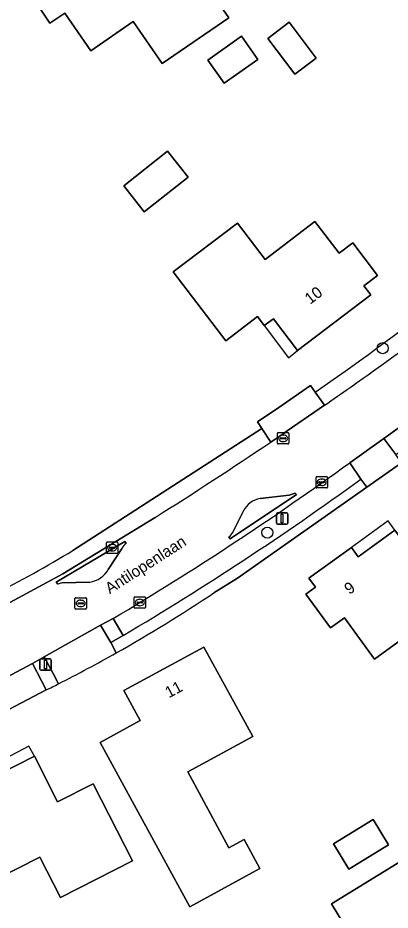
# Model space of a CAD drawing. Extents: x 162661 to 163484, y 380247 to 381230.
# Drawn here: x 163198 to 163230.7, y 380935.8 to 381014.2 of the extents above; entities that cross this region are included whole.
import ezdxf

# ---------------------------------------------------------------- set-up
doc = ezdxf.new("R2010")
doc.units = 0
for name, color, linetype in [('IMGEO_Berm_groen', 7, 'Continuous'), ('IMGEO_Boom', 7, 'Continuous'), ('IMGEO_Erf', 7, 'Continuous'), ('IMGEO_Groenvoorziening', 7, 'Continuous'), ('IMGEO_Kolk', 7, 'Continuous'), ('IMGEO_Lichtmast', 7, 'Continuous'), ('IMGEO_Openbare_ruimte_label', 7, 'Continuous'), ('IMGEO_Pand', 7, 'Continuous'), ('IMGEO_Pand_nummerreeks', 7, 'Continuous'), ('IMGEO_Pand_overbouw', 7, 'Continuous'), ('IMGEO_Parkeervlak_halfverhard', 7, 'Continuous'), ('IMGEO_Parkeervlak_open', 7, 'Continuous'), ('IMGEO_Rijbaan_lokaal_gesloten', 7, 'Continuous'), ('IMGEO_Rijbaan_lokaal_open', 7, 'Continuous'), ('IMGEO_Rioolput', 7, 'Continuous'), ('IMGEO_Voetpad_halfverhard', 7, 'Continuous'), ('IMGEO_Voetpad_open', 7, 'Continuous')]:
    doc.layers.add(name, color=color, linetype=linetype)

msp = doc.modelspace()

# ---------------------------------------------------------------- linework, layer by layer
at = {"layer": 'IMGEO_Berm_groen'}
for points in [[(163220.253, 380976.891), (163219.461, 380978.08), (163202.875, 380967.361)], [(163188.618, 380960.055), (163189.407, 380958.507), (163189.459, 380958.535), (163189.512, 380958.562), (163201.978, 380965.301), (163210.08, 380970.25)]]:
    msp.add_lwpolyline(points, dxfattribs=at)
for centre, radius, start, end in [((162984.699, 381326.611), 421.651, 302.31132, 303.9622), ((163142.661, 381067.299), 116.676, 293.19634, 301.0694)]:
    msp.add_arc(centre, radius, start, end, dxfattribs=at)
at = {"layer": 'IMGEO_Boom'}
for centre in [(163230.072, 380985.135), (163219.948, 380968.927)]:
    msp.add_circle(centre, 0.489, dxfattribs=at)
at = {"layer": 'IMGEO_Erf'}
for points in [[(163216.549, 381014.172), (163210.72, 381010.136), (163208.153, 381013.844), (163204.436, 381011.271), (163202.152, 381014.57), (163200.83, 381013.694), (163198.84, 381016.694), (163200.116, 381017.54), (163199.546, 381018.361), (163203.321, 381020.977), (163203.891, 381020.155), (163206.772, 381022.138), (163209.333, 381018.435), (163212.214, 381020.433)], [(163219.991, 381012.346), (163221.872, 381013.775), (163224.243, 381010.614), (163222.354, 381009.197)], [(163216.143, 381008.407), (163214.704, 381010.446), (163217.663, 381012.533), (163219.101, 381010.493)], [(163212.983, 381000.163), (163209.133, 380997.114), (163207.332, 380999.388), (163211.182, 381002.437)], [(163224.127, 380996.263), (163226.243, 380993.477), (163227.446, 380994.39), (163229.622, 380991.525), (163228.421, 380990.613), (163229.026, 380989.817), (163222.587, 380984.931), (163220.472, 380987.722), (163219.676, 380987.115), (163219.073, 380987.913), (163216.292, 380985.792), (163211.684, 380991.836), (163217.329, 380996.122), (163219.748, 380992.938)], [(163226.706, 380961.456), (163225.486, 380960.567), (163223.337, 380963.514), (163224.177, 380964.127), (163223.596, 380964.942), (163227.345, 380967.613), (163227.926, 380966.798), (163231.134, 380969.14), (163233.784, 380965.501), (163236.613, 380967.562), (163241.088, 380961.418), (163235.357, 380957.243), (163233.007, 380960.468), (163229.362, 380957.812)], [(163205.261, 380950.502), (163208.777, 380952.423), (163207.333, 380955.052), (163214.358, 380958.88), (163218.665, 380951.024), (163212.97, 380947.901), (163216.572, 380941.241), (163217.898, 380941.962), (163219.289, 380939.406), (163213.123, 380936.051)], [(163201.769, 380936.873), (163199.961, 380940.43), (163195.941, 380938.385), (163193.897, 380942.405), (163192.551, 380941.721), (163190.919, 380944.929), (163192.265, 380945.614), (163191.83, 380946.47), (163195.872, 380948.528), (163196.308, 380947.669), (163199.488, 380949.289), (163201.527, 380945.276), (163204.647, 380946.861), (163208.09, 380940.085)], [(163225.745, 380941.588), (163229.224, 380943.717), (163230.581, 380941.499), (163227.102, 380939.371)], [(163231.728, 380940.088), (163235.761, 380933.498), (163232.692, 380931.62), (163231.859, 380931.111), (163233.716, 380928.076), (163226.705, 380923.95), (163226.186, 380924.788), (163224.892, 380924.007), (163223.014, 380927.064), (163224.165, 380927.771), (163222.383, 380930.795), (163227.17, 380933.724), (163225.579, 380936.326)]]:
    msp.add_lwpolyline(points, close=True, dxfattribs=at)
for points in [[(163258.666, 380995.7), (163257.344, 380994.624), (163254.999, 380992.715), (163254.038, 380991.932), (163248.395, 380987.338), (163237.811, 380979.548), (163237.042, 380978.982), (163231.716, 380975.062), (163228.687, 380972.923), (163217.335, 380964.914), (163215.257, 380963.648)], [(163202.875, 380967.361), (163219.461, 380978.08), (163219.083, 380978.649), (163220.946, 380979.931), (163223.746, 380981.856), (163224.153, 380981.276)], [(163200.525, 380955.104), (163197.229, 380953.39)]]:
    msp.add_lwpolyline(points, dxfattribs=at)
for centre, radius, start, end in [((163058.673, 381218.917), 289.58, 304.85117, 310.88892), ((163142.661, 381067.299), 116.676, 293.19634, 301.0694), ((163142.17, 381072.696), 131.275, 299.43207, 303.83135), ((163141.859, 381073.269), 131.927, 296.93, 299.42718), ((163139.625, 381077.807), 136.985, 296.39591, 296.9032)]:
    msp.add_arc(centre, radius, start, end, dxfattribs=at)
at = {"layer": 'IMGEO_Groenvoorziening'}
for points in [[(163224.153, 380981.276), (163224.966, 380980.12)], [(163217.335, 380964.914), (163228.687, 380972.923), (163228.141, 380973.618)], [(163216.666, 380968.378), (163222.515, 380972.277), (163222.389, 380972.406), (163222.05, 380972.286), (163221.848, 380972.215), (163219.303, 380971.933)], [(163217.859, 380970.835), (163216.88, 380968.912)], [(163216.574, 380968.555), (163216.666, 380968.378)], [(163207.415, 380968.138), (163201.394, 380964.568), (163201.534, 380964.395)], [(163205.98, 380965.691), (163207.185, 380967.565)], [(163207.548, 380967.962), (163207.415, 380968.138)], [(163201.884, 380964.519), (163204.349, 380964.591)], [(163215.257, 380963.648), (163217.335, 380964.914)], [(163207.291, 380959.904), (163206.186, 380959.274), (163206.677, 380958.363)], [(163200.342, 380958.007), (163199.324, 380957.433), (163200.108, 380955.914), (163200.525, 380955.104)], [(163201.609, 380955.648), (163201.155, 380956.493), (163200.342, 380958.007)]]:
    msp.add_lwpolyline(points, dxfattribs=at)
for centre, radius, start, end in [((163058.673, 381218.917), 289.58, 304.85117, 310.88892), ((163002.35, 381300.051), 389.773, 305.63961, 309.66302), ((162993.378, 381314.308), 406.589, 304.72145, 305.49645), ((163072.557, 381187.453), 264.447, 300.63024, 306.03926), ((163219.665, 380969.958), 2.008, 100.3924, 154.10543), ((163215.926, 380969.42), 1.081, 306.83858, 331.95883), ((163208.095, 380967.097), 1.024, 122.32825, 152.7948), ((163204.077, 380966.753), 2.179, 277.16514, 330.8289), ((163202.741, 380961.543), 3.097, 106.072, 112.94501), ((163142.17, 381072.696), 131.275, 299.43207, 303.83135), ((163139.625, 381077.807), 136.985, 296.39591, 296.9032)]:
    msp.add_arc(centre, radius, start, end, dxfattribs=at)
at = {"layer": 'IMGEO_Kolk'}
for p, q in [((163220.827, 380976.791), (163220.827, 380977.643)), ((163220.902, 380977.717), (163221.754, 380977.717)), ((163221.828, 380977.643), (163221.828, 380976.791)), ((163221.086, 380977.211), (163221.086, 380977.223)), ((163221.524, 380977.174), (163221.126, 380977.174)), ((163221.129, 380977.26), (163221.527, 380977.26)), ((163221.338, 380976.937), (163221.313, 380976.937)), ((163221.315, 380977.497), (163221.34, 380977.497)), ((163221.57, 380977.223), (163221.57, 380977.211)), ((163221.754, 380976.717), (163220.902, 380976.717)), ((163224.22, 380972.928), (163224.22, 380973.78)), ((163224.295, 380973.854), (163225.147, 380973.854)), ((163225.221, 380973.78), (163225.221, 380972.928)), ((163224.479, 380973.348), (163224.479, 380973.36)), ((163224.917, 380973.311), (163224.519, 380973.311)), ((163224.522, 380973.397), (163224.92, 380973.397)), ((163224.731, 380973.074), (163224.706, 380973.074)), ((163224.708, 380973.634), (163224.733, 380973.634)), ((163224.963, 380973.36), (163224.963, 380973.348)), ((163225.147, 380972.854), (163224.295, 380972.854)), ((163205.816, 380967.182), (163205.816, 380968.034)), ((163205.891, 380968.108), (163206.743, 380968.108)), ((163206.075, 380967.602), (163206.075, 380967.614)), ((163206.513, 380967.565), (163206.115, 380967.565)), ((163206.118, 380967.651), (163206.516, 380967.651)), ((163206.304, 380967.888), (163206.329, 380967.888)), ((163206.559, 380967.614), (163206.559, 380967.602)), ((163206.817, 380968.034), (163206.817, 380967.182)), ((163206.743, 380967.108), (163205.891, 380967.108)), ((163206.327, 380967.328), (163206.302, 380967.328)), ((163208.24, 380962.364), (163208.24, 380963.216)), ((163208.315, 380963.29), (163209.167, 380963.29)), ((163208.499, 380962.784), (163208.499, 380962.796)), ((163208.937, 380962.747), (163208.539, 380962.747)), ((163208.542, 380962.833), (163208.94, 380962.833)), ((163208.728, 380963.07), (163208.753, 380963.07)), ((163208.983, 380962.796), (163208.983, 380962.784)), ((163209.241, 380963.216), (163209.241, 380962.364)), ((163209.167, 380962.29), (163208.315, 380962.29)), ((163208.751, 380962.51), (163208.726, 380962.51))]:
    msp.add_line(p, q, dxfattribs=at)
for points in [[(163220.827, 380976.791), (163220.827, 380977.643)], [(163220.902, 380977.717), (163221.754, 380977.717)], [(163221.828, 380977.643), (163221.828, 380976.791)], [(163221.754, 380976.717), (163220.902, 380976.717)], [(163224.22, 380972.928), (163224.22, 380973.78)], [(163224.295, 380973.854), (163225.147, 380973.854)], [(163225.221, 380973.78), (163225.221, 380972.928)], [(163225.147, 380972.854), (163224.295, 380972.854)], [(163205.816, 380967.182), (163205.816, 380968.034)], [(163205.891, 380968.108), (163206.743, 380968.108)], [(163206.817, 380968.034), (163206.817, 380967.182)], [(163206.743, 380967.108), (163205.891, 380967.108)], [(163208.24, 380962.364), (163208.24, 380963.216)], [(163208.315, 380963.29), (163209.167, 380963.29)], [(163209.241, 380963.216), (163209.241, 380962.364)], [(163209.167, 380962.29), (163208.315, 380962.29)]]:
    msp.add_lwpolyline(points, dxfattribs=at)
for centre, radius, start, end in [((163220.904, 380977.641), 0.0765, 91.55205, 178.44795), ((163220.904, 380977.641), 0.0765, 91.55205, 178.44795), ((163221.752, 380977.641), 0.0765, 1.55205, 88.44795), ((163221.752, 380977.641), 0.0765, 1.55205, 88.44795), ((163221.126, 380977.22), 0.0403, 85.87752, 175.75265), ((163221.123, 380977.21), 0.0366, 178.93798, 274.71019), ((163221.527, 380977.217), 0.043, 264.86636, 352.45326), ((163221.531, 380977.222), 0.0386, 1.73085, 96.63898), ((163220.904, 380976.793), 0.0765, 181.55205, 268.44795), ((163220.904, 380976.793), 0.0765, 181.55205, 268.44795), ((163221.752, 380976.793), 0.0765, 271.55205, 358.44795), ((163221.752, 380976.793), 0.0765, 271.55205, 358.44795), ((163224.297, 380973.778), 0.0765, 91.55205, 178.44795), ((163224.297, 380973.778), 0.0765, 91.55205, 178.44795), ((163225.145, 380973.778), 0.0765, 1.55205, 88.44795), ((163225.145, 380973.778), 0.0765, 1.55205, 88.44795), ((163224.519, 380973.357), 0.0403, 85.87752, 175.75265), ((163224.516, 380973.347), 0.0366, 178.93798, 274.71019), ((163224.92, 380973.354), 0.043, 264.86636, 352.45326), ((163224.924, 380973.359), 0.0386, 1.73085, 96.63898), ((163224.297, 380972.93), 0.0765, 181.55205, 268.44795), ((163224.297, 380972.93), 0.0765, 181.55205, 268.44795), ((163225.145, 380972.93), 0.0765, 271.55205, 358.44795), ((163225.145, 380972.93), 0.0765, 271.55205, 358.44795), ((163205.893, 380968.032), 0.0765, 91.55205, 178.44795), ((163205.893, 380968.032), 0.0765, 91.55205, 178.44795), ((163206.115, 380967.611), 0.0403, 85.87752, 175.75265), ((163206.112, 380967.601), 0.0366, 178.93798, 274.71019), ((163206.516, 380967.608), 0.043, 264.86636, 352.45326), ((163206.52, 380967.613), 0.0386, 1.73085, 96.63898), ((163206.741, 380968.032), 0.0765, 1.55205, 88.44795), ((163206.741, 380968.032), 0.0765, 1.55205, 88.44795), ((163205.893, 380967.184), 0.0765, 181.55205, 268.44795), ((163205.893, 380967.184), 0.0765, 181.55205, 268.44795), ((163206.741, 380967.184), 0.0765, 271.55205, 358.44795), ((163206.741, 380967.184), 0.0765, 271.55205, 358.44795), ((163208.317, 380963.214), 0.0765, 91.55205, 178.44795), ((163208.317, 380963.214), 0.0765, 91.55205, 178.44795), ((163208.539, 380962.793), 0.0403, 85.87752, 175.75265), ((163208.536, 380962.783), 0.0366, 178.93798, 274.71019), ((163208.94, 380962.79), 0.043, 264.86636, 352.45326), ((163208.944, 380962.795), 0.0386, 1.73085, 96.63898), ((163209.165, 380963.214), 0.0765, 1.55205, 88.44795), ((163209.165, 380963.214), 0.0765, 1.55205, 88.44795), ((163208.317, 380962.366), 0.0765, 181.55205, 268.44795), ((163208.317, 380962.366), 0.0765, 181.55205, 268.44795), ((163209.165, 380962.366), 0.0765, 271.55205, 358.44795), ((163209.165, 380962.366), 0.0765, 271.55205, 358.44795)]:
    msp.add_arc(centre, radius, start, end, dxfattribs=at)
for centre, major_axis, ratio, start_param, end_param in [((163221.314, 380977.217), (-0.387, 0.002), 0.722429, 4.712389, 7.853982), ((163221.339, 380977.217), (-0.39, 0.002), 0.717154, 1.570796, 4.712389), ((163224.707, 380973.354), (-0.387, 0.002), 0.722429, 4.712389, 7.853982), ((163224.732, 380973.354), (-0.39, 0.002), 0.717154, 1.570796, 4.712389), ((163206.303, 380967.608), (-0.387, 0.002), 0.722429, 4.712389, 7.853982), ((163206.328, 380967.608), (-0.39, 0.002), 0.717154, 1.570796, 4.712389), ((163208.727, 380962.79), (-0.387, 0.002), 0.722429, 4.712389, 7.853982), ((163208.752, 380962.79), (-0.39, 0.002), 0.717154, 1.570796, 4.712389)]:
    msp.add_ellipse(centre, major_axis=major_axis, ratio=ratio, start_param=start_param, end_param=end_param, dxfattribs=at)
at = {"layer": 'IMGEO_Lichtmast'}
for p, q in [((163220.845, 380970.662), (163221.635, 380970.662)), ((163221.635, 380970.662), (163220.845, 380970.662)), ((163220.745, 380969.762), (163220.745, 380970.562)), ((163220.745, 380970.562), (163220.745, 380969.762)), ((163221.735, 380970.562), (163221.735, 380969.762)), ((163221.735, 380969.762), (163221.735, 380970.562)), ((163221.635, 380969.662), (163220.845, 380969.662)), ((163220.845, 380969.662), (163221.635, 380969.662)), ((163199.968, 380956.938), (163199.968, 380957.738)), ((163199.968, 380957.738), (163199.968, 380956.938)), ((163200.068, 380957.838), (163200.858, 380957.838)), ((163200.858, 380957.838), (163200.068, 380957.838)), ((163200.958, 380957.738), (163200.958, 380956.938)), ((163200.958, 380956.938), (163200.958, 380957.738)), ((163200.858, 380956.838), (163200.068, 380956.838)), ((163200.068, 380956.838), (163200.858, 380956.838))]:
    msp.add_line(p, q, dxfattribs=at)
for points in [[(163221.165, 380970.537), (163221.315, 380970.537), (163221.315, 380969.787), (163221.165, 380969.787), (163221.165, 380970.537)], [(163200.388, 380957.713), (163200.538, 380957.713), (163200.538, 380956.963), (163200.388, 380956.963), (163200.388, 380957.713)]]:
    msp.add_lwpolyline(points, dxfattribs=at)
for centre, start, end in [((163220.845, 380970.562), 90, 180), ((163220.845, 380970.562), 90, 180), ((163221.635, 380970.562), 0, 90), ((163221.635, 380970.562), 360, 90), ((163220.845, 380969.762), 180, 270), ((163220.845, 380969.762), 180, 270), ((163221.635, 380969.762), 270, 0), ((163221.635, 380969.762), 270, 0), ((163200.068, 380957.738), 90, 180), ((163200.068, 380957.738), 90, 180), ((163200.858, 380957.738), 0, 90), ((163200.858, 380957.738), 360, 90), ((163200.068, 380956.938), 180, 270), ((163200.068, 380956.938), 180, 270), ((163200.858, 380956.938), 270, 0), ((163200.858, 380956.938), 270, 0)]:
    msp.add_arc(centre, 0.1, start, end, dxfattribs=at)
at = {"layer": 'IMGEO_Pand'}
for points in [[(163212.214, 381020.433), (163209.333, 381018.435), (163206.772, 381022.138), (163203.891, 381020.155), (163203.321, 381020.977), (163199.546, 381018.361), (163200.116, 381017.54), (163198.84, 381016.694), (163200.83, 381013.694), (163202.152, 381014.57), (163204.436, 381011.271), (163208.153, 381013.844), (163210.72, 381010.136), (163216.549, 381014.172)], [(163219.991, 381012.346), (163222.354, 381009.197), (163224.243, 381010.614), (163221.872, 381013.775)], [(163216.143, 381008.407), (163219.101, 381010.493), (163217.663, 381012.533), (163214.704, 381010.446)], [(163207.332, 380999.388), (163209.133, 380997.114), (163212.983, 381000.163), (163211.182, 381002.437)], [(163219.676, 380987.115), (163220.472, 380987.722), (163222.587, 380984.931), (163229.026, 380989.817), (163228.421, 380990.613), (163229.622, 380991.525), (163227.446, 380994.39), (163226.243, 380993.477), (163224.127, 380996.263), (163219.748, 380992.938), (163217.329, 380996.122), (163211.684, 380991.836), (163216.292, 380985.792), (163219.073, 380987.913)], [(163223.596, 380964.942), (163224.177, 380964.127), (163223.337, 380963.514), (163225.486, 380960.567), (163226.706, 380961.456), (163229.362, 380957.812), (163233.007, 380960.468), (163235.357, 380957.243), (163241.088, 380961.418), (163236.613, 380967.562), (163233.784, 380965.501), (163231.134, 380969.14), (163227.926, 380966.798), (163227.345, 380967.613)], [(163207.333, 380955.052), (163208.777, 380952.423), (163205.261, 380950.502), (163213.123, 380936.051), (163219.289, 380939.406), (163217.898, 380941.962), (163216.572, 380941.241), (163212.97, 380947.901), (163218.665, 380951.024), (163214.358, 380958.88)], [(163195.872, 380948.528), (163191.83, 380946.47), (163192.265, 380945.614), (163190.919, 380944.929), (163192.551, 380941.721), (163193.897, 380942.405), (163195.941, 380938.385), (163199.961, 380940.43), (163201.769, 380936.873), (163208.09, 380940.085), (163204.647, 380946.861), (163201.527, 380945.276), (163199.488, 380949.289), (163196.308, 380947.669)], [(163225.745, 380941.588), (163227.102, 380939.371), (163230.581, 380941.499), (163229.224, 380943.717)], [(163233.716, 380928.076), (163231.859, 380931.111), (163232.692, 380931.62), (163235.761, 380933.498), (163231.728, 380940.088), (163225.579, 380936.326), (163227.17, 380933.724), (163222.383, 380930.795), (163224.165, 380927.771), (163223.014, 380927.064), (163224.892, 380924.007), (163226.186, 380924.788), (163226.705, 380923.95)]]:
    msp.add_lwpolyline(points, close=True, dxfattribs=at)
at = {"layer": 'IMGEO_Pand_overbouw'}
for points in [[(163219.676, 380987.115), (163221.791, 380984.29), (163222.587, 380984.931), (163220.472, 380987.722)], [(163231.134, 380969.14), (163230.554, 380969.955), (163227.345, 380967.613), (163227.926, 380966.798)], [(163195.872, 380948.528), (163196.308, 380947.669), (163199.488, 380949.289), (163199, 380950.173)]]:
    msp.add_lwpolyline(points, close=True, dxfattribs=at)
at = {"layer": 'IMGEO_Parkeervlak_halfverhard'}
msp.add_lwpolyline([(163236.566, 380979.628), (163235.565, 380981.053), (163230.185, 380977.209), (163231.219, 380975.805)], close=True, dxfattribs=at)
for points in [[(163228.141, 380973.618), (163227.177, 380975.076)], [(163206.407, 380961.386), (163207.291, 380959.904)]]:
    msp.add_lwpolyline(points, dxfattribs=at)
for centre, radius, start, end in [((163068.723, 381192.876), 269.341, 300.74302, 306.03663), ((163072.557, 381187.453), 264.447, 300.63024, 306.03926)]:
    msp.add_arc(centre, radius, start, end, dxfattribs=at)
at = {"layer": 'IMGEO_Parkeervlak_open'}
msp.add_lwpolyline([(163206.677, 380958.363), (163206.186, 380959.274), (163205.303, 380960.801), (163200.342, 380958.007), (163201.155, 380956.493), (163201.609, 380955.648)], dxfattribs=at)
msp.add_arc((163141.859, 381073.269), 131.927, 296.93, 299.42718, dxfattribs=at)
at = {"layer": 'IMGEO_Rijbaan_lokaal_gesloten'}
for points in [[(163227.177, 380975.076), (163230.185, 380977.209), (163235.565, 380981.053), (163236.302, 380981.59)], [(163224.966, 380980.12), (163221.696, 380977.871), (163221.325, 380977.616), (163220.253, 380976.891)], [(163221.848, 380972.215), (163222.05, 380972.286), (163222.389, 380972.406), (163222.515, 380972.277), (163216.666, 380968.378), (163216.574, 380968.555)], [(163219.303, 380971.933), (163221.848, 380972.215)], [(163216.88, 380968.912), (163217.859, 380970.835)], [(163210.08, 380970.25), (163201.978, 380965.301), (163189.512, 380958.562), (163189.459, 380958.535), (163189.407, 380958.507)], [(163201.534, 380964.395), (163201.394, 380964.568), (163207.415, 380968.138)], [(163207.185, 380967.565), (163205.98, 380965.691)], [(163207.415, 380968.138), (163207.548, 380967.962)], [(163204.349, 380964.591), (163201.884, 380964.519)], [(163194.732, 380955.043), (163196.046, 380955.709), (163199.324, 380957.433), (163200.342, 380958.007), (163205.303, 380960.801), (163206.407, 380961.386)]]:
    msp.add_lwpolyline(points, dxfattribs=at)
for centre, radius, start, end in [((163002.35, 381300.051), 389.773, 305.63961, 309.66302), ((162993.378, 381314.308), 406.589, 304.72145, 305.49645), ((162984.699, 381326.611), 421.651, 302.31132, 303.9622), ((163068.723, 381192.876), 269.341, 300.74302, 306.03663), ((163219.665, 380969.958), 2.008, 100.3924, 154.10543), ((163215.926, 380969.42), 1.081, 306.83858, 331.95883), ((163208.095, 380967.097), 1.024, 122.32825, 152.7948), ((163204.077, 380966.753), 2.179, 277.16514, 330.8289), ((163202.741, 380961.543), 3.097, 106.072, 112.94501)]:
    msp.add_arc(centre, radius, start, end, dxfattribs=at)
at = {"layer": 'IMGEO_Rijbaan_lokaal_open'}
msp.add_lwpolyline([(163224.966, 380980.12), (163224.153, 380981.276), (163223.746, 380981.856), (163220.946, 380979.931), (163219.083, 380978.649), (163219.461, 380978.08), (163220.253, 380976.891), (163221.325, 380977.616), (163221.696, 380977.871)], close=True, dxfattribs=at)
at = {"layer": 'IMGEO_Rioolput'}
for p, q in [((163203.051, 380962.285), (163203.051, 380963.137)), ((163203.126, 380963.211), (163203.978, 380963.211)), ((163203.353, 380962.754), (163203.751, 380962.754)), ((163203.539, 380962.991), (163203.564, 380962.991)), ((163204.052, 380963.137), (163204.052, 380962.285)), ((163203.978, 380962.211), (163203.126, 380962.211)), ((163203.31, 380962.705), (163203.31, 380962.717)), ((163203.748, 380962.668), (163203.35, 380962.668)), ((163203.562, 380962.431), (163203.537, 380962.431)), ((163203.794, 380962.717), (163203.794, 380962.705))]:
    msp.add_line(p, q, dxfattribs=at)
for points in [[(163203.051, 380962.285), (163203.051, 380963.137)], [(163203.126, 380963.211), (163203.978, 380963.211)], [(163204.052, 380963.137), (163204.052, 380962.285)], [(163203.978, 380962.211), (163203.126, 380962.211)]]:
    msp.add_lwpolyline(points, dxfattribs=at)
for centre, radius, start, end in [((163203.128, 380963.135), 0.0765, 91.55205, 178.44795), ((163203.128, 380963.135), 0.0765, 91.55205, 178.44795), ((163203.35, 380962.714), 0.0403, 85.87752, 175.75265), ((163203.755, 380962.716), 0.0386, 1.73085, 96.63898), ((163203.976, 380963.135), 0.0765, 1.55205, 88.44795), ((163203.976, 380963.135), 0.0765, 1.55205, 88.44795), ((163203.128, 380962.287), 0.0765, 181.55205, 268.44795), ((163203.128, 380962.287), 0.0765, 181.55205, 268.44795), ((163203.347, 380962.704), 0.0366, 178.93798, 274.71019), ((163203.751, 380962.711), 0.043, 264.86636, 352.45326), ((163203.976, 380962.287), 0.0765, 271.55205, 358.44795), ((163203.976, 380962.287), 0.0765, 271.55205, 358.44795)]:
    msp.add_arc(centre, radius, start, end, dxfattribs=at)
for centre, major_axis, ratio, start_param, end_param in [((163203.538, 380962.711), (-0.387, 0.002), 0.722429, 4.712389, 7.853982), ((163203.563, 380962.711), (-0.39, 0.002), 0.717154, 1.570796, 4.712389)]:
    msp.add_ellipse(centre, major_axis=major_axis, ratio=ratio, start_param=start_param, end_param=end_param, dxfattribs=at)
at = {"layer": 'IMGEO_Voetpad_halfverhard'}
msp.add_lwpolyline([(163206.407, 380961.386), (163205.303, 380960.801), (163206.186, 380959.274), (163207.291, 380959.904)], close=True, dxfattribs=at)
at = {"layer": 'IMGEO_Voetpad_open'}
for points in [[(163231.219, 380975.805), (163230.185, 380977.209), (163227.177, 380975.076), (163228.141, 380973.618), (163228.687, 380972.923), (163231.716, 380975.062)], [(163197.229, 380953.39), (163200.525, 380955.104), (163200.108, 380955.914), (163199.324, 380957.433), (163196.046, 380955.709), (163196.821, 380954.138)]]:
    msp.add_lwpolyline(points, close=True, dxfattribs=at)

# ---------------------------------------------------------------- texts
at = {"layer": 'IMGEO_Openbare_ruimte_label'}
msp.add_text('Antilopenlaan', height=1, rotation=32.75244, dxfattribs=at).set_placement((163206.108, 380963.502))
at = {"layer": 'IMGEO_Pand_nummerreeks'}
for s, rotation, p in [('10', 37.19382, (163223.699, 380988.939)), ('9', 35.46839, (163227.151, 380963.447)), ('11', 28.39006, (163211.297, 380954.368))]:
    msp.add_text(s, height=1, rotation=rotation, dxfattribs=at).set_placement(p)

doc.saveas('drawing.dxf')
